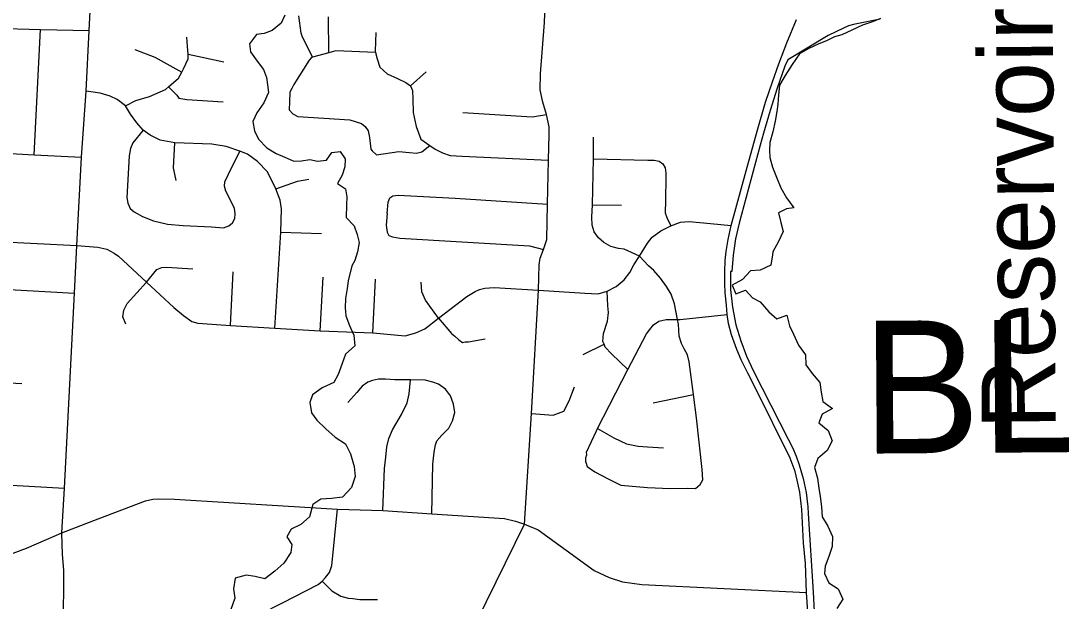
# Model space of a CAD drawing. Extents: x 114843 to 284848, y 317643 to 566895.
# Drawn here: x 232630 to 239681, y 444030 to 447965 of the extents above; entities that cross this region are included whole.
import ezdxf

# ---------------------------------------------------------------- set-up
doc = ezdxf.new("R2010")
doc.units = 0
for name, color, linetype in [('GM_X_City_Street', 7, 'Continuous'), ('GM_X_Corporation', 7, 'Continuous'), ('GM_X_County_Road', 7, 'Continuous'), ('GM_X_Major_Lake', 7, 'Continuous'), ('GM_X_Major_Lake_Text', 7, 'Continuous'), ('GM_X_Minor_River', 7, 'Continuous'), ('GM_X_Township_Text', 7, 'Continuous')]:
    doc.layers.add(name, color=color, linetype=linetype)

msp = doc.modelspace()

# ---------------------------------------------------------------- linework, layer by layer
at = {"layer": 'GM_X_City_Street'}
for p, q in [((234716.7, 447748.8), (234716, 447991.3)), ((232721, 447056.6), (232764.2, 447905.2)), ((233763.6, 447740), (234006.5, 447687.3)), ((235271.2, 447523.4), (235377.2, 447619.3)), ((236503.6, 446718.3), (236700.1, 446714.5)), ((234392.2, 446532.4), (234668.9, 446524.3)), ((231990.7, 446493.2), (233010.3, 446442.5)), ((234050.5, 445900.4), (234069.7, 446262.5)), ((234658.5, 445863.6), (234680.1, 446227)), ((231970, 446175.9), (232994.5, 446119.1)), ((235016.9, 445849.3), (235033.7, 446212.6)), ((236440.2, 445702), (236583.1, 445772.3)), ((232197.5, 445532.4), (232638.4, 445506.3)), ((236915.3, 445376.2), (237188.7, 445432.7))]:
    msp.add_line(p, q, dxfattribs=at)
for points in [[(233010.3, 446442.5), (233042.4, 447039.7), (233073, 447488.9), (233094, 447899.2), (233125.7, 448503.5), (233150, 448930.6)], [(236138, 446138.9), (236143.2, 446310.9), (236150.6, 446355), (236173.5, 446414.6), (236195, 446482), (236199.7, 446721.2), (236206.6, 447021.3), (236211.8, 447193.3), (236210.1, 447246.3), (236192.7, 447330.2), (236168.6, 447413.5), (236150.8, 447496.9), (236152.5, 447605), (236179.4, 447954.2), (236189.7, 448229.5)], [(234607.7, 447719.3), (234537.5, 447860.7), (234529.9, 447880.9), (234514.4, 447999.4)], [(231379.6, 447591.4), (231397.7, 447868.6), (231410.7, 447914.4), (231435.1, 447938), (231473.4, 447951.2), (231501.5, 447956.6), (231551.3, 447951.6), (231603.2, 447948.7), (232452.5, 447915), (232764.2, 447905.2), (233094, 447899.2)], [(233340, 447389.1), (233409.7, 447425.1), (233502.1, 447451.3), (233611, 447499.1), (233632.1, 447517.9), (233698.6, 447577.4), (233721.6, 447617.6), (233733.8, 447638.8), (233765.2, 447708.3), (233763.6, 447740), (233761, 447790.4), (233756.4, 447854.6)], [(235035.4, 447886.6), (235030.7, 447760.5), (235033.9, 447749.3), (235045.6, 447708.2), (235064.4, 447651.7), (235113.3, 447606.7), (235182.5, 447573.2), (235239.9, 447546), (235271.2, 447523.4), (235284.7, 447493), (235287.5, 447434.9), (235289.5, 447344.7), (235309.4, 447248.2), (235341.6, 447163.4), (235401.6, 447120.2), (235438, 447094.6), (235488.6, 447069.1), (235539.2, 447052.6), (235620.7, 447046.7), (236206.6, 447021.3)], [(233403, 447769.7), (233537.7, 447718.9), (233721.6, 447617.6)], [(235033.9, 447749.3), (234765.1, 447762), (234716.7, 447748.8), (234607.7, 447719.3), (234600.3, 447717.3), (234583.9, 447697.6), (234480.6, 447533.4), (234466, 447505.7), (234453.5, 447481.9), (234452.1, 447415.9), (234449, 447361.9), (234474.4, 447335.3), (234508, 447316.6), (234861, 447293.4), (234938.4, 447269.8), (234963.9, 447249.3), (234983.3, 447218.8), (234994.3, 447174.5), (235002.6, 447094.3), (235012.4, 447084.1), (235039.8, 447057.4), (235192.4, 447079.8), (235264.9, 447072.6), (235311.5, 447067.8), (235348.9, 447075.8), (235401.6, 447120.2)], [(234350.9, 445882), (234392.2, 446532.4), (234395.9, 446689.8), (234388.2, 446750.3), (234358.6, 446825.1), (234302, 446940.9), (234233.8, 447010.6), (234165.6, 447061), (234114.6, 447082.4), (234022.4, 447113.2), (233925.4, 447129.4), (233673.6, 447137.3), (233574.1, 447155.9), (233506.1, 447189.3), (233459.9, 447222.9), (233415.9, 447273.4), (233374.3, 447331.2), (233340, 447389.1), (233284, 447432.3), (233235.4, 447453.7), (233167.5, 447475), (233073, 447488.9)], [(233632.1, 447517.9), (233688.1, 447461.5), (233701.6, 447441.2), (233755.4, 447432.1), (234002.7, 447417)], [(235625, 447342.9), (236095.8, 447314), (236192.7, 447330.2)], [(233459.9, 447222.9), (233388.4, 447137.1), (233374.3, 447099.8), (233365, 447050.6), (233349.1, 446767.3), (233355.4, 446727.8), (233371.2, 446693.1), (233399, 446669.3), (233455.6, 446637.4), (233529, 446609.1), (233625.1, 446587), (233730.8, 446578.2), (233922.8, 446567.6), (234003.2, 446562.2), (234039.1, 446574.4), (234065.3, 446596.2), (234080.7, 446623.9), (234084.1, 446656.3), (234079, 446694.7), (234019.4, 446810.6), (234010.8, 446844.1), (234012.9, 446874.1), (234035.4, 446919.9), (234114.6, 447082.4)], [(233682.6, 446883.1), (233665.1, 446967.8), (233673.6, 447137.3)], [(236822.9, 446370.2), (236719.1, 446416), (236680.3, 446420.9), (236628.5, 446434.7), (236581.7, 446461.5), (236545.3, 446493.6), (236516.5, 446534.7), (236502, 446579.9), (236499, 446632.9), (236503.6, 446718.3), (236511.7, 447028.6), (236510.4, 447175.7)], [(231038.3, 447105), (231371.1, 447089.5), (231700.4, 447074.1), (232041.4, 447058.2), (232400.9, 447073.6), (232721, 447056.6), (233042.4, 447039.7)], [(236511.7, 447028.6), (236878.9, 447020.9), (236922.9, 447020), (236955.3, 447012.5), (236981.3, 446995.8), (236997, 446968.8), (237001.1, 446932.6), (237002.6, 446905.5), (236999.9, 446747.7), (236996.6, 446663.6), (237008.5, 446632.7), (237034.7, 446576)], [(234358.6, 446825.1), (234504.6, 446878.1), (234582.9, 446892.5)], [(235114, 446659.1), (235119.9, 446735.4), (235130.1, 446763.9), (235150.7, 446779.6), (235186.8, 446782.4), (235574.9, 446762), (236199.7, 446721.2)], [(235114, 446659.1), (235105.6, 446578.8), (235112.5, 446531.3), (235124.2, 446510.4), (235150.1, 446501.6), (235198, 446491.6), (236077.6, 446439.8), (236173.5, 446414.6)], [(233010.3, 446442.5), (233152.1, 446431.4), (233212.7, 446417.3), (233262.5, 446391), (233291.7, 446369.4), (233483.1, 446194.1), (233667.1, 446022.3), (233732.8, 445968.3), (233790.1, 445926.4), (233830.1, 445915.8), (234050.5, 445900.4), (234350.9, 445882), (234658.5, 445863.6), (235016.9, 445849.3), (235235, 445829.1), (235307.5, 445849), (235367.8, 445876), (235461.7, 445949.4), (235654, 446096.9), (235710.1, 446130.7), (235738.4, 446143.8), (235774.6, 446151.8), (235837.9, 446157.4), (236138, 446138.9), (236452.3, 446119.2), (236542.3, 446115.2), (236603.5, 446133.2), (236665.3, 446164.7), (236718, 446209.1), (236757.7, 446259.8), (236784.5, 446311.7), (236822.9, 446370.2), (236877.9, 446457.2), (236909.9, 446498.8), (236967.8, 446541.9), (237034.7, 446576), (237101.8, 446599.7), (237158.7, 446605.3), (237305.3, 446590.1), (237443.3, 446576.6)], [(232909.3, 444493.9), (232927.5, 444796.1), (232994.5, 446119.1), (233010.3, 446442.5)], [(237235.2, 444822.3), (237251.6, 444852.1), (237248.7, 444922.3), (237209.8, 445273.4), (237188.7, 445432.7), (237159.5, 445652.8), (237148.1, 445701.1), (237126.8, 445741.5), (237107.3, 445777.8), (237092, 445828.2), (237087.2, 445908.4), (237080.8, 445940.1), (237059.3, 446047), (237038.2, 446111.5), (237007, 446164), (236965.8, 446220.8), (236920.6, 446271.6), (236883, 446304.2), (236822.9, 446370.2)], [(233483.1, 446194.1), (233552.7, 446278.1), (233586.5, 446292.9), (233617.9, 446294.3), (233796, 446283.5)], [(233342.3, 445908.6), (233322.6, 445959.3), (233328.3, 446004.1), (233350.9, 446047.9), (233483.1, 446194.1)], [(235461.7, 445949.4), (235373.6, 446072.2), (235349, 446127.7), (235343.7, 446193)], [(236044.6, 444553.1), (236091, 445302), (236138, 446138.9)], [(236745, 445601), (236689.4, 445652.1), (236632.2, 445707.1), (236590.9, 445751.8), (236583.1, 445772.3), (236575.5, 445792.1), (236578.3, 445846.2), (236605.5, 445929.9), (236612.4, 445987.8), (236609, 446032), (236603.5, 446133.2)], [(235461.7, 445949.4), (235548.3, 445846.1), (235572, 445827.7), (235597.7, 445803.3), (235623.4, 445784.8), (235641.4, 445788.6), (235663.4, 445788.2), (235777.7, 445808.5)], [(236459.4, 444972.6), (236459.9, 445004.6), (236466.1, 445022.5), (236464.4, 445040.6), (236530.6, 445185.8), (236538, 445200.1), (236745, 445601), (236870.3, 445843.6), (236892.7, 445873.3), (236917.1, 445903), (236953.5, 445928.5), (237003.7, 445939.7), (237080.8, 445940.1), (237099.7, 445940.2), (237418.1, 445973)], [(235415.1, 444622.5), (235422.6, 444958.4), (235432, 445041), (235440.2, 445089.5), (235449.9, 445116.6), (235482.4, 445156.7), (235531.8, 445204), (235555.7, 445252.5), (235570.9, 445309.6), (235563.4, 445365), (235543.1, 445423.2), (235508.6, 445467.1), (235461.4, 445500.9), (235422.9, 445516.3), (235371.5, 445528.7), (235271.9, 445532.2), (235165.2, 445531.5), (235102.5, 445535.3), (235054.2, 445536.4), (235012.9, 445527.5), (234981.7, 445515.9), (234943.5, 445488.6), (234906.8, 445444.2), (234847.5, 445376.9)], [(235084.8, 444645.8), (235095.5, 444929), (235103.5, 445005.9), (235111.5, 445077.1), (235125.3, 445134.1), (235149.1, 445192.7), (235211, 445297), (235248.8, 445375.5), (235261.2, 445436.8), (235271.9, 445532.2)], [(236091, 445302), (236238.5, 445291.6), (236309.4, 445317.8), (236345.9, 445389.2), (236382.2, 445483.4)], [(236538, 445200.1), (236649.8, 445137.9), (236735.2, 445096.5), (236813, 445081.2), (236876.9, 445076.3), (236984.9, 445070.6)], [(236459.4, 444972.6), (236469, 444944.4), (236520.4, 444907.5), (236609.8, 444860), (236697.1, 444816.6), (236876.9, 444801.8), (237030.8, 444793.4), (237150.8, 444795.6), (237202.8, 444794.7), (237235.2, 444822.3)], [(231580.5, 444909.2), (231612.2, 444874.8), (231663.4, 444842.7), (231717.3, 444828.9), (231880.1, 444816.9), (232185.9, 444794.9), (232354.8, 444787.1), (232406.5, 444792.3), (232470.2, 444806), (232514.7, 444814.7), (232564, 444817.5), (232927.5, 444796.1)], [(234161.4, 443337.5), (234159.3, 443507.6), (234195.9, 443842.2), (234210.1, 443890.2), (234230.3, 443926.2), (234252.3, 443942.1), (234403.1, 444019.7), (234645.3, 444144.4), (234672.3, 444165.4), (234695.5, 444190.2), (234721.7, 444224.2), (234737.9, 444272.1), (234777.4, 444654.9)], [(235723.6, 443900.3), (236044.6, 444553.1)], [(233012.4, 443456.3), (232971.9, 443648.5), (232931.9, 443863.6), (232921.8, 443923.7), (232918.9, 443997), (232921.8, 444090.9), (232921.9, 444241.3), (232912.7, 444347.2), (232909.3, 444493.9)], [(234672.3, 444165.4), (234738.5, 444099.8), (234800, 444064.8), (234847.8, 444050), (234879.7, 444047.5), (234927.6, 444040.8), (235047.7, 444042.9)]]:
    msp.add_lwpolyline(points, dxfattribs=at)
at = {"layer": 'GM_X_Corporation'}
msp.add_lwpolyline([(238453.3, 447976.5), (238307.2, 447946.4), (238272.3, 447940.5), (238238.4, 447930.2), (238206.2, 447915.6), (238101.8, 447865.1), (237828.6, 447700.3), (237808.3, 447657.7), (237756.3, 447507.6), (237708, 447356.3), (237663.5, 447203.8), (237641.4, 447121.8), (237499, 446594.1), (237473.6, 446486.1), (237456.9, 446376.4), (237448.8, 446265.7), (237439.6, 446266.1), (237440.8, 446144.2), (237453.3, 446023), (237476.8, 445903.4), (237508.7, 445796.1), (237548.1, 445691.3), (237594.9, 445589.6), (237831.5, 445128.2), (237859.1, 445072), (237883.7, 445014.4), (237905, 444955.5), (237932.7, 444862.4), (237952.2, 444767.3), (237963.5, 444670.9), (237966.9, 444624), (238001, 444091.5), (238028.6, 443522.8)], dxfattribs=at)
at = {"layer": 'GM_X_County_Road'}
for points in [[(237979.6, 443724.4), (237955.2, 444088.8), (237946.9, 444286.7), (237935.4, 444425.5), (237923.4, 444652), (237909.5, 444769.9), (237892.4, 444851.4), (237877.2, 444909.5), (237844.5, 445000.4), (237608.4, 445474.4), (237558.2, 445575.6), (237512.4, 445666.4), (237483.2, 445737.4), (237446.9, 445836.1), (237426.4, 445913.2), (237418.1, 445973), (237411.6, 446036.4), (237404, 446121.4), (237401, 446184.7), (237400.4, 446262.9), (237404.2, 446339.3), (237410.7, 446401), (237424.8, 446483.6), (237443.3, 446576.6), (237545.6, 446947.1), (237621, 447216.8), (237675.9, 447412.8), (237724.4, 447550.9), (237766.9, 447673.6), (237821.5, 447815.5), (237887.6, 447974)], [(233107.7, 444570), (233474.7, 444710.7), (233524, 444721.8), (233565.7, 444725.2), (233671, 444721), (234777.4, 444654.9), (235084.8, 444645.8), (235415.1, 444622.5), (235907.7, 444592), (235981.8, 444572.6), (236044.6, 444553.1), (236136, 444513.9), (236516.5, 444237.7), (236616.4, 444190.1), (236707.7, 444162.3), (236838.8, 444143.3), (237955.2, 444088.8)], [(232804.4, 444448.5), (232909.3, 444493.9), (233107.7, 444570)], [(232098.9, 444305.4), (232152.1, 444302.2), (232289.9, 444289.7), (232356.3, 444290.1), (232401.1, 444296.6), (232448.9, 444307.8), (232668.1, 444389.4), (232804.4, 444448.5)]]:
    msp.add_lwpolyline(points, dxfattribs=at)
at = {"layer": 'GM_X_Major_Lake'}
for points in [[(238456.4, 447981.6), (238402.2, 447959.4), (238334, 447935.2), (238261.8, 447900.9), (238193.5, 447870.6), (238143.4, 447856.4), (238089.2, 447830.2), (238039.1, 447808), (237970.8, 447777.7), (237906.7, 447741.4), (237858.6, 447669.1), (237810.6, 447594.7), (237772.5, 447528.5), (237764.6, 447462.3), (237760.7, 447400.1), (237754.8, 447349.9), (237742.9, 447285.7), (237726.9, 447213.5), (237707, 447139.3), (237705.1, 447089.1), (237707.2, 447039), (237725.4, 446972.9), (237751.6, 446904.8), (237781.8, 446832.7), (237820.1, 446764.6), (237868.4, 446696.6), (237818.2, 446690.4), (237766.1, 446664.2), (237780.3, 446598.1), (237796.4, 446535.9), (237764.4, 446469.7), (237726.4, 446399.4)], [(237726.4, 446399.4), (237724.9, 446379.1), (237713, 446308.9), (237641, 446274.6), (237574.9, 446270.4), (237521, 446212.1), (237451, 446171.9), (237475.2, 446113.8), (237541.2, 446138), (237589.4, 446088), (237641.5, 446060.1), (237699.8, 445992.1), (237754, 445944.1), (237822, 445970.4), (237840.2, 445898.3), (237866.4, 445840.2), (237900.6, 445766.1), (237948.8, 445700.1), (237951, 445632), (237993.2, 445573.9), (238045.4, 445513.9), (238053.5, 445447.8), (238065.7, 445383.7), (238131.9, 445335.8), (238061.9, 445297.5), (238038, 445239.3), (238102.2, 445187.3), (238128.4, 445117.3), (238094.5, 445051), (238030.6, 444996.7), (238008.7, 444936.5), (238028.9, 444864.4), (238039.1, 444796.3), (238047.2, 444740.2), (238055.4, 444670), (238061.6, 444601.9), (238099.8, 444537.9), (238132, 444467.8), (238128.1, 444401.6), (238106.2, 444333.4), (238080.4, 444267.2), (238076.5, 444217), (238106.7, 444155), (238168.8, 444113.1), (238201.1, 444045), (238159.2, 443980.7)]]:
    msp.add_lwpolyline(points, dxfattribs=at)
at = {"layer": 'GM_X_Minor_River'}
for points in [[(234418.6, 448003.8), (234394.6, 447949.7), (234334.8, 447899.6), (234278.9, 447879.6), (234226.9, 447871.6), (234179.1, 447809.5), (234187.1, 447755.4), (234233.1, 447691.3), (234275.1, 447635.3), (234295.1, 447581.2), (234303.2, 447531.2), (234309.2, 447479.1), (234277.3, 447409), (234229.5, 447340.9), (234203.6, 447282.8), (234213.6, 447218.8), (234241.6, 447162.7), (234297.6, 447104.7), (234361.6, 447066.6), (234419.5, 447040.6), (234481.5, 447012.6), (234533.4, 447016.7), (234589.3, 447024.7), (234641.3, 447014.7), (234701.2, 447020.7), (234739.1, 447072.8), (234795, 447078.8), (234829, 447028.8), (234825.1, 446974.7), (234807.2, 446918.7), (234777.2, 446862.6), (234831.2, 446826.6), (234839.3, 446772.5), (234837.3, 446718.4), (234835.4, 446632.3), (234889.4, 446576.3), (234909.4, 446516.2), (234923.5, 446462.2), (234911.5, 446398.1), (234893.6, 446340), (234873.7, 446303.9)], [(234873.7, 446303.9), (234848.5, 446203.4), (234842.3, 446151.3), (234830.1, 446083.2), (234828, 446019.1), (234831.9, 445965), (234857.7, 445898.8), (234887.6, 445834.6), (234893.5, 445762.4), (234831.2, 445704.4), (234809, 445642.4), (234780.8, 445566.3), (234750.6, 445512.3), (234672.3, 445476.4), (234608.1, 445430.5), (234589.9, 445378.4), (234599.8, 445308.2), (234635.7, 445258), (234697.7, 445197.8), (234759.7, 445141.5), (234829.7, 445097.2), (234865.6, 445029), (234889.4, 444942.7), (234895.3, 444874.6), (234871.1, 444800.5), (234810.8, 444736.5), (234736.6, 444726.7), (234664.5, 444722.9), (234608.3, 444687), (234586, 444602.8), (234527.8, 444550.9), (234463.6, 444519), (234433.4, 444467), (234467.3, 444414.8), (234459.2, 444360.7), (234412.9, 444288.7), (234350.7, 444234.7), (234284.4, 444180.8), (234218.3, 444197), (234158.2, 444207.2), (234082, 444187.3), (234071.8, 444115.2), (234079.7, 444051.1), (234053.4, 443973)]]:
    msp.add_lwpolyline(points, dxfattribs=at)

# ---------------------------------------------------------------- texts
at = {"layer": 'GM_X_Major_Lake_Text'}
msp.add_text('Reservoir', height=499.99, rotation=90.4179, dxfattribs=at).set_placement((239643.2, 445196.8))
at = {"layer": 'GM_X_Township_Text'}
msp.add_text('BLENDON', height=900.03, rotation=0.41508, dxfattribs=at).set_placement((238332.7, 445030.6))

doc.saveas('drawing.dxf')
